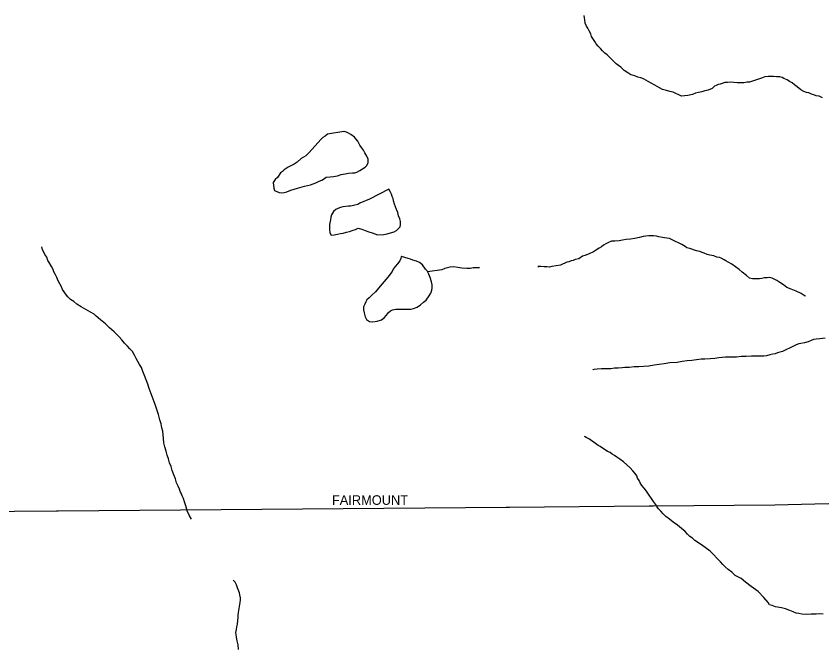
# Model space of a CAD drawing. Extents: x 2010165 to 2382125, y 1060529 to 1407316.
# Drawn here: x 2261024 to 2265229, y 1273086 to 1276383 of the extents above; entities that cross this region are included whole.
import ezdxf

# ---------------------------------------------------------------- set-up
doc = ezdxf.new("R2010")
doc.units = 0
for name, color, linetype in [('GM_X_City_Street', 7, 'Continuous'), ('GM_X_City_Street_Text', 7, 'Continuous'), ('GM_X_Minor_Lake', 7, 'Continuous'), ('GM_X_Minor_River', 7, 'Continuous')]:
    doc.layers.add(name, color=color, linetype=linetype)

msp = doc.modelspace()

# ---------------------------------------------------------------- linework, layer by layer
at = {"layer": 'GM_X_City_Street'}
for points in [[(2264349.5, 1273827.3), (2264984, 1273832.5), (2265262.2, 1273838.9), (2265358.4, 1273833.6), (2265520.8, 1273802.8), (2265707.3, 1273750.2), (2265965.2, 1273690.2), (2265991.9, 1273684)], [(2259475.6, 1273786.9), (2261235.3, 1273801.5), (2261243.1, 1273801.6)], [(2261243.1, 1273801.6), (2263581.6, 1273820.9), (2263599.7, 1273821.1)], [(2263599.7, 1273821.1), (2264328.1, 1273827.1), (2264349.5, 1273827.3)]]:
    msp.add_lwpolyline(points, dxfattribs=at)
at = {"layer": 'GM_X_Minor_Lake'}
for points in [[(2262616.7, 1275741), (2262551.1, 1275670.2), (2262535.1, 1275654), (2262511.2, 1275639.8), (2262491.3, 1275621.6), (2262475.3, 1275611.4), (2262457.3, 1275601.3), (2262443.3, 1275595.1), (2262423.4, 1275580.9), (2262413.4, 1275572.8), (2262403.4, 1275564.7), (2262387.6, 1275540.5), (2262375.6, 1275530.4), (2262365.7, 1275514.2), (2262368, 1275486.1), (2262372.1, 1275474.1), (2262384.2, 1275468.1), (2262396.3, 1275462.2), (2262408.4, 1275460.3), (2262422.4, 1275462.4), (2262436.4, 1275466.5), (2262458.4, 1275474.7), (2262492.5, 1275484.9), (2262528.5, 1275495.2), (2262560.6, 1275503.5), (2262588.6, 1275513.7), (2262604.6, 1275521.8), (2262618.6, 1275528), (2262628.6, 1275532.1), (2262642.6, 1275542.2), (2262662.6, 1275544.3), (2262680.7, 1275546.5), (2262700.7, 1275550.6), (2262720.7, 1275556.8), (2262740.8, 1275560.9), (2262758.8, 1275563.1), (2262778.9, 1275565.2), (2262790.9, 1275565.3), (2262802.9, 1275569.4), (2262816.9, 1275577.5), (2262830.9, 1275585.6), (2262844.9, 1275595.8), (2262854.8, 1275603.9), (2262860.7, 1275620), (2262860.6, 1275636.1), (2262854.4, 1275652.1), (2262844.2, 1275670.1), (2262836.1, 1275684.1), (2262825.9, 1275698.1), (2262817.8, 1275710.1), (2262807.5, 1275730.2), (2262797.4, 1275742.2), (2262789.3, 1275752.1), (2262771.1, 1275766.1), (2262759, 1275772), (2262748.9, 1275778), (2262734.8, 1275781.9), (2262736.8, 1275781.9), (2262734.8, 1275781.9)], [(2262734.8, 1275781.9), (2262648.6, 1275767.3), (2262636.6, 1275757.2), (2262624.7, 1275749.1), (2262616.7, 1275741)], [(2262867.6, 1275427.7), (2262818.5, 1275406.7), (2262806.5, 1275400.6), (2262792.4, 1275396.5), (2262778.4, 1275392.4), (2262768.4, 1275392.3), (2262758.3, 1275392.2), (2262744.3, 1275390.1), (2262728.3, 1275388), (2262716.2, 1275383.9), (2262702.2, 1275379.8), (2262692.2, 1275373.7), (2262680.3, 1275363.6), (2262670.4, 1275345.5), (2262666.5, 1275333.4), (2262664.6, 1275319.3), (2262660.7, 1275305.2), (2262658.8, 1275295.1), (2262658.9, 1275285.1), (2262659, 1275269), (2262661.2, 1275253), (2262667.3, 1275240.9), (2262683.4, 1275241.1), (2262701.4, 1275245.2), (2262717.4, 1275249.3), (2262731.5, 1275251.4), (2262747.5, 1275255.5), (2262763.5, 1275259.7), (2262783.6, 1275265.8), (2262795.6, 1275269.9), (2262809.6, 1275276), (2262827.7, 1275272.1), (2262845.8, 1275264.2), (2262863.9, 1275258.3), (2262882.1, 1275252.4), (2262896.2, 1275246.5), (2262910.3, 1275242.6), (2262942.4, 1275242.8), (2262960.4, 1275246.9), (2262978.4, 1275253), (2262996.5, 1275257.2), (2263008.4, 1275265.3), (2263018.4, 1275273.4), (2263028.4, 1275283.5), (2263030.3, 1275295.6), (2263030.1, 1275311.6), (2263026, 1275325.7), (2263019.8, 1275341.7), (2263015.7, 1275357.8), (2263009.5, 1275373.8), (2263003.3, 1275387.8), (2262999.2, 1275401.9), (2262993, 1275419.9), (2262990.9, 1275432), (2262986.8, 1275442), (2262982.7, 1275454), (2262976.5, 1275468), (2262969.8, 1275479.6)], [(2262969.8, 1275479.6), (2262867.6, 1275427.7)], [(2262963.6, 1275020.5), (2262914.8, 1274963.3), (2262898.9, 1274945.1), (2262880.9, 1274926.9), (2262867, 1274912.7), (2262855.1, 1274902.6), (2262849.1, 1274892.5), (2262843.2, 1274880.4), (2262837.3, 1274866.3), (2262837.5, 1274850.2), (2262839.6, 1274834.2), (2262845.8, 1274814.1), (2262852, 1274800.1), (2262868.1, 1274790.1), (2262886.2, 1274788.2), (2262908.3, 1274790.4), (2262930.3, 1274798.6), (2262944.2, 1274808.7), (2262956.2, 1274822.9), (2262968.1, 1274837), (2262978.1, 1274845.1), (2262988, 1274851.2), (2263006.1, 1274853.3), (2263026.2, 1274853.5), (2263046.2, 1274853.6), (2263064.3, 1274853.7), (2263084.4, 1274853.9), (2263098.4, 1274858), (2263116.4, 1274864.1), (2263134.4, 1274876.3), (2263150.3, 1274890.5), (2263164.3, 1274900.6), (2263180.2, 1274922.8), (2263188.1, 1274936.9), (2263193.9, 1274953), (2263195.8, 1274965.1), (2263195.7, 1274981.2), (2263191.5, 1274997.2), (2263185.3, 1275019.3), (2263177.1, 1275037.3), (2263169, 1275053.4), (2263160.8, 1275063.3), (2263144.6, 1275085.3), (2263128.4, 1275097.3), (2263114.3, 1275105.2), (2263094.2, 1275109.1), (2263082.1, 1275115.1), (2263070, 1275119), (2263035.8, 1275128.8)], [(2263035.8, 1275128.8), (2263033.8, 1275128.8), (2263031.8, 1275118.8), (2263025.9, 1275106.7), (2263014, 1275090.5), (2263002.1, 1275076.4), (2262992.2, 1275062.2), (2262986.3, 1275050.1), (2262963.6, 1275020.5)]]:
    msp.add_lwpolyline(points, dxfattribs=at)
at = {"layer": 'GM_X_Minor_River'}
for points in [[(2264678.3, 1276021.8), (2264668.3, 1276017.7), (2264656.3, 1276005.6), (2264636.3, 1275997.4), (2264618.3, 1275993.3), (2264602.3, 1275989.1), (2264586.2, 1275985), (2264570.2, 1275980.9), (2264554.2, 1275974.8), (2264530.2, 1275968.6), (2264512.1, 1275966.5), (2264496.1, 1275966.3), (2264453.7, 1275986.2), (2264435.6, 1275990.1), (2264417.5, 1275996), (2264397.4, 1275999.9), (2264381.2, 1276009.8), (2264357, 1276023.7), (2264338.9, 1276033.6), (2264322.7, 1276041.6), (2264310.6, 1276049.5), (2264298.5, 1276055.5), (2264284.4, 1276061.4), (2264268.3, 1276065.3), (2264252.2, 1276071.2), (2264232, 1276077.1), (2264215.9, 1276087.1), (2264197.7, 1276099), (2264179.5, 1276117), (2264155.2, 1276134.9), (2264137, 1276152.9), (2264120.8, 1276168.8), (2264108.6, 1276180.8), (2264096.5, 1276190.8), (2264084.4, 1276202.8), (2264074.2, 1276214.8), (2264062.1, 1276226.7), (2264051.9, 1276238.7), (2264043.8, 1276250.7), (2264037.6, 1276260.7), (2264027.5, 1276276.7), (2264023.3, 1276290.8), (2264015.2, 1276306.8), (2264007, 1276320.8), (2264000.9, 1276330.8), (2263994.7, 1276346.8), (2263992.5, 1276364.9), (2263990.5, 1276374.9), (2263988.3, 1276387)], [(2265233, 1275957.1), (2265214.9, 1275965.1), (2265198.8, 1275967), (2265186.7, 1275972.9), (2265174.6, 1275976.9), (2265160.5, 1275982.8), (2265148.5, 1275984.7), (2265134.3, 1275990.6), (2265120.2, 1275998.6), (2265100, 1276014.5), (2265085.9, 1276024.5), (2265073.7, 1276034.5), (2265059.6, 1276042.4), (2265047.5, 1276050.4), (2265031.3, 1276058.3), (2265021.3, 1276062.2), (2265009.2, 1276066.2), (2264993.1, 1276066.1), (2264977.1, 1276068), (2264959, 1276067.9), (2264948.9, 1276067.8), (2264930.9, 1276065.7), (2264914.9, 1276059.5), (2264850.8, 1276039), (2264838.8, 1276038.9), (2264822.7, 1276034.8), (2264810.7, 1276034.7), (2264798.6, 1276034.7), (2264786.6, 1276034.6), (2264770.5, 1276036.5), (2264754.4, 1276038.4), (2264736.4, 1276036.2), (2264722.3, 1276036.2), (2264708.3, 1276032.1), (2264698.3, 1276028), (2264688.3, 1276025.9), (2264678.3, 1276021.8)], [(2265141.9, 1274921.7), (2265139.8, 1274925.7), (2265141.9, 1274921.7), (2265121.6, 1274935.6), (2265095.4, 1274947.5), (2265069.3, 1274957.4), (2265047.1, 1274967.3), (2265028.9, 1274981.2), (2265010.7, 1274993.1), (2264994.6, 1275003.1), (2264980.4, 1275011), (2264970.4, 1275015), (2264958.3, 1275018.9), (2264944.2, 1275016.8), (2264930.2, 1275016.7), (2264916.1, 1275014.6), (2264904.1, 1275012.6), (2264890.1, 1275012.5), (2264878, 1275012.4), (2264868, 1275012.3), (2264851.9, 1275016.2), (2264835.7, 1275030.2), (2264813.5, 1275046.1), (2264797.3, 1275060.1), (2264779.1, 1275074), (2264758.9, 1275087.9), (2264740.7, 1275099.9), (2264728.6, 1275105.8), (2264718.5, 1275111.8), (2264704.4, 1275119.7), (2264694.3, 1275123.7), (2264680.2, 1275125.6), (2264666.1, 1275131.6), (2264644, 1275135.4), (2264629.9, 1275139.3), (2264615.8, 1275145.3), (2264603.7, 1275149.2), (2264591.6, 1275155.2), (2264575.5, 1275159.1), (2264539.3, 1275170.9), (2264525.2, 1275174.8), (2264515.1, 1275180.8), (2264498.9, 1275190.7), (2264480.8, 1275200.6), (2264464.7, 1275206.6), (2264448.5, 1275216.5), (2264434.4, 1275222.4), (2264420.3, 1275224.4), (2264408.3, 1275226.3), (2264398.2, 1275228.2), (2264378.1, 1275232.1), (2264366, 1275234.1), (2264350, 1275236), (2264325.9, 1275235.8), (2264309.8, 1275235.7), (2264295.8, 1275233.6), (2264277.8, 1275227.4), (2264253.7, 1275223.3), (2264229.6, 1275219.1), (2264207.6, 1275216.9), (2264189.5, 1275214.8), (2264171.5, 1275210.7), (2264149.4, 1275208.5), (2264131.4, 1275208.4), (2264115.3, 1275202.3), (2264101.4, 1275194.1), (2264089.4, 1275188), (2264079.4, 1275179.9), (2264067.4, 1275171.8), (2264053.4, 1275163.7), (2264037.5, 1275153.5), (2264015.5, 1275143.3), (2263991.5, 1275133.1), (2263979.4, 1275131), (2263961.5, 1275116.8), (2263941.4, 1275112.7), (2263931.4, 1275108.6), (2263921.4, 1275106.5), (2263909.4, 1275100.4), (2263897.4, 1275098.3), (2263865.4, 1275084.1), (2263819.3, 1275075.7), (2263807.3, 1275073.6), (2263793.2, 1275075.6), (2263779.1, 1275075.5), (2263763.1, 1275077.4), (2263753, 1275077.3), (2263747, 1275077.3), (2263753, 1275077.3)], [(2261939.2, 1273757.7), (2261927.4, 1273779.2), (2261917.2, 1273801.3), (2261908.9, 1273827.3), (2261902.7, 1273847.4), (2261896.5, 1273865.4), (2261890.4, 1273879.4), (2261886.3, 1273889.5), (2261882.2, 1273899.5), (2261876, 1273913.5), (2261869.8, 1273929.6), (2261861.6, 1273947.6), (2261855.5, 1273967.6), (2261847.2, 1273989.7), (2261839, 1274011.7), (2261832.8, 1274031.8), (2261824.6, 1274051.8), (2261818.4, 1274071.9), (2261812.2, 1274091.9), (2261806, 1274112), (2261799.7, 1274136.1), (2261795.5, 1274156.1), (2261793.3, 1274178.2), (2261791.2, 1274198.3), (2261789, 1274216.4), (2261784.8, 1274234.4), (2261780.6, 1274254.5), (2261774.4, 1274276.6), (2261766.1, 1274304.6), (2261757.9, 1274330.7), (2261749.6, 1274356.8), (2261718.7, 1274438.9), (2261710.5, 1274463), (2261702.3, 1274485.1), (2261694, 1274507.1), (2261685.8, 1274529.2), (2261677.6, 1274549.2), (2261667.4, 1274565.2), (2261659.2, 1274581.2), (2261651.1, 1274597.2), (2261640.9, 1274613.3), (2261630.7, 1274633.3), (2261616.5, 1274647.3), (2261604.3, 1274661.2), (2261590.1, 1274677.2), (2261575.9, 1274693.2), (2261561.7, 1274709.2), (2261547.5, 1274723.2), (2261535.4, 1274735.1), (2261523.3, 1274745.1), (2261511.1, 1274757.1), (2261501, 1274767.1), (2261490.8, 1274777.1), (2261480.7, 1274785), (2261464.5, 1274799), (2261452.4, 1274808.9), (2261442.3, 1274816.9), (2261430.2, 1274826.9), (2261412, 1274838.8), (2261387.8, 1274852.7), (2261363.6, 1274866.6), (2261341.3, 1274880.6), (2261325.2, 1274894.5), (2261307, 1274904.4), (2261292.8, 1274918.4), (2261280.6, 1274934.4), (2261274.5, 1274944.4), (2261266.4, 1274956.4), (2261260.2, 1274970.4), (2261252.1, 1274986.5), (2261243.9, 1275002.5), (2261235.7, 1275018.5), (2261227.5, 1275036.5), (2261221.4, 1275048.6), (2261217.3, 1275060.6), (2261209.1, 1275076.6), (2261196.9, 1275096.6), (2261188.7, 1275108.6), (2261184.6, 1275124.7), (2261174.4, 1275138.7), (2261168.3, 1275150.7), (2261162.1, 1275162.7), (2261158, 1275178.8), (2261157.7, 1275179.3)], [(2263441.9, 1275071.2), (2263411.8, 1275069), (2263441.9, 1275071.2), (2263411.8, 1275069), (2263393.7, 1275066.9), (2263375.6, 1275066.8), (2263349.5, 1275068.6), (2263329.4, 1275070.5), (2263307.3, 1275074.4), (2263289.3, 1275072.2), (2263275.2, 1275070.1), (2263261.2, 1275066), (2263245.2, 1275059.9), (2263171.7, 1275048.1)], [(2265246.2, 1274703.3), (2265218.1, 1274699.1), (2265200.1, 1274697), (2265186, 1274694.9), (2265174, 1274690.8), (2265158, 1274682.7), (2265138, 1274678.5), (2265120, 1274674.4), (2265109.9, 1274672.3), (2265095.9, 1274668.2), (2265081.9, 1274660.1), (2265063.9, 1274651.9), (2265041.9, 1274641.7), (2265023.9, 1274633.6), (2265009.9, 1274629.4), (2264997.9, 1274625.3), (2264985.9, 1274621.2), (2264973.9, 1274619.2), (2264957.9, 1274615), (2264939.8, 1274610.9), (2264925.8, 1274608.8), (2264907.7, 1274608.7), (2264885.6, 1274608.5), (2264861.5, 1274608.4), (2264833.4, 1274606.2), (2264809.4, 1274606), (2264783.3, 1274603.8), (2264759.2, 1274603.7), (2264743.1, 1274603.6), (2264727, 1274603.5), (2264709, 1274601.3), (2264690.9, 1274599.2), (2264670.9, 1274597.1), (2264646.8, 1274594.9), (2264618.7, 1274592.7), (2264598.6, 1274592.6), (2264550.5, 1274586.2), (2264526.4, 1274584.1), (2264500.4, 1274579.9), (2264474.3, 1274575.7), (2264436.2, 1274573.4), (2264406.1, 1274569.2), (2264380, 1274565), (2264354, 1274560.8), (2264325.9, 1274556.6), (2264297.8, 1274554.4), (2264273.7, 1274552.2), (2264249.6, 1274552.1), (2264223.5, 1274549.9), (2264201.5, 1274549.8), (2264187.4, 1274547.6), (2264165.4, 1274545.5), (2264147.3, 1274545.4), (2264127.2, 1274543.2), (2264105.1, 1274543.1), (2264079, 1274542.9), (2264057, 1274540.8), (2264038.9, 1274538.6), (2264034.9, 1274536.6), (2264034.9, 1274538.6)], [(2265236.9, 1273262.5), (2265216.8, 1273264.4), (2265198.8, 1273262.2), (2265172.7, 1273262.1), (2265146.6, 1273259.9), (2265124.5, 1273261.8), (2265108.4, 1273265.7), (2265094.3, 1273267.6), (2265080.2, 1273273.5), (2265062.1, 1273281.4), (2265039.9, 1273289.3), (2265017.8, 1273295.2), (2264987.6, 1273301), (2264969.5, 1273307), (2264955.4, 1273310.9), (2264949.3, 1273322.9), (2264927, 1273348.9), (2264896.6, 1273380.8), (2264860.2, 1273406.7), (2264829.9, 1273428.6), (2264807.6, 1273448.6), (2264777.3, 1273464.4), (2264759.1, 1273480.4), (2264740.9, 1273494.3), (2264724.7, 1273508.3), (2264712.6, 1273520.3), (2264700.4, 1273534.3), (2264645.7, 1273590.2), (2264619.4, 1273610.1), (2264595.2, 1273628), (2264566.9, 1273645.9), (2264554.7, 1273657.9), (2264540.6, 1273667.8), (2264528.5, 1273679.8), (2264516.3, 1273693.8), (2264496.1, 1273709.8), (2264475.8, 1273725.7), (2264453.6, 1273741.6), (2264433.4, 1273757.6), (2264415.2, 1273771.5), (2264401, 1273785.5), (2264388.8, 1273799.5), (2264376.7, 1273811.4), (2264368.6, 1273823.4), (2264360.4, 1273835.4), (2264350.3, 1273849.4), (2264340.1, 1273865.4), (2264327.9, 1273883.5), (2264313.6, 1273903.5), (2264301.4, 1273919.4), (2264289.3, 1273933.4), (2264281.1, 1273947.4), (2264275, 1273959.5), (2264266.8, 1273971.5), (2264262.7, 1273983.5), (2264254.6, 1273995.5), (2264242.4, 1274009.5), (2264228.2, 1274025.5), (2264212, 1274041.4), (2264193.8, 1274057.4), (2264175.6, 1274071.3), (2264159.4, 1274081.3), (2264147.3, 1274089.2), (2264135.2, 1274097.2), (2264125.1, 1274105.2), (2264111, 1274111.1), (2264098.9, 1274119.1), (2264084.7, 1274129), (2264072.6, 1274137), (2264062.5, 1274142.9), (2264048.4, 1274152.9), (2264030.2, 1274164.8), (2264016.1, 1274174.8), (2263999.9, 1274184.7), (2263989.8, 1274188.7), (2263989.8, 1274186.7)], [(2262184.6, 1273077.6), (2262182.4, 1273101.7), (2262178.2, 1273121.8), (2262174, 1273141.8), (2262171.9, 1273155.9), (2262169.8, 1273165.9), (2262173.7, 1273182), (2262175.5, 1273196.1), (2262179.4, 1273210.2), (2262181.3, 1273228.3), (2262183.1, 1273244.4), (2262183, 1273256.4), (2262184.9, 1273270.5), (2262186.8, 1273280.6), (2262192.5, 1273322.8), (2262194.4, 1273336.9), (2262194.3, 1273346.9), (2262192.1, 1273363), (2262190, 1273373), (2262179.8, 1273399.1), (2262173.6, 1273415.1), (2262167.4, 1273429.1), (2262156.3, 1273440.1)]]:
    msp.add_lwpolyline(points, dxfattribs=at)

# ---------------------------------------------------------------- texts
at = {"layer": 'GM_X_City_Street_Text'}
msp.add_text('FAIRMOUNT', height=50, rotation=0, dxfattribs=at).set_placement((2262672.1, 1273832.5))

doc.saveas('drawing.dxf')
